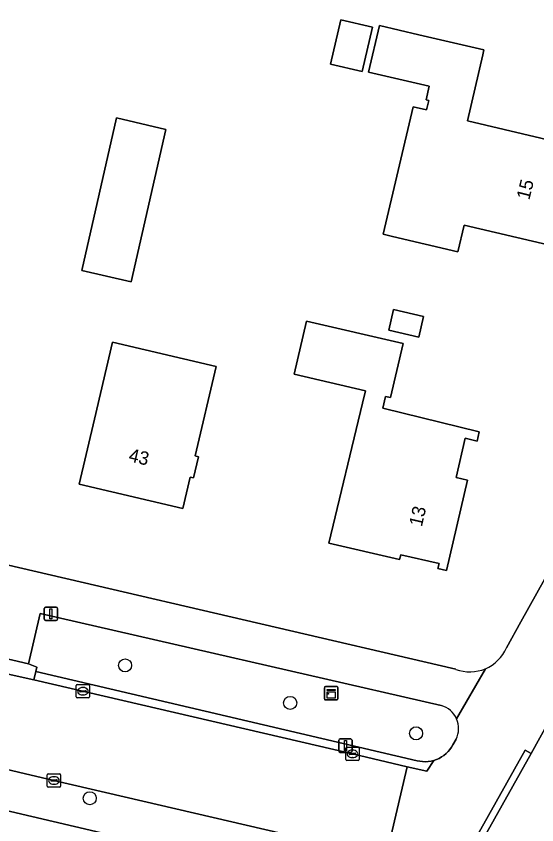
# Model space of a CAD drawing. Extents: x 162184 to 163154, y 385507 to 386516.
# Drawn here: x 162676 to 162714.9, y 385817.6 to 385878.1 of the extents above; entities that cross this region are included whole.
import ezdxf

# ---------------------------------------------------------------- set-up
doc = ezdxf.new("R2010")
doc.units = 0
for name, color, linetype in [('IMGEO_Boom', 7, 'Continuous'), ('IMGEO_Erf', 7, 'Continuous'), ('IMGEO_Groenvoorziening', 7, 'Continuous'), ('IMGEO_Kast', 7, 'Continuous'), ('IMGEO_Kolk', 7, 'Continuous'), ('IMGEO_Lichtmast', 7, 'Continuous'), ('IMGEO_Pand', 7, 'Continuous'), ('IMGEO_Pand_nummerreeks', 7, 'Continuous'), ('IMGEO_Rijbaan_lokaal_gesloten', 7, 'Continuous'), ('IMGEO_Rijbaan_lokaal_open', 7, 'Continuous'), ('IMGEO_Voetpad_open', 7, 'Continuous')]:
    doc.layers.add(name, color=color, linetype=linetype)

msp = doc.modelspace()

# ---------------------------------------------------------------- linework, layer by layer
at = {"layer": 'IMGEO_Boom'}
for centre in [(162684.138, 385829.495), (162696.472, 385826.683), (162705.885, 385824.409), (162681.497, 385819.557)]:
    msp.add_circle(centre, 0.489, dxfattribs=at)
at = {"layer": 'IMGEO_Erf'}
for points in [[(162712.63, 385830.81), (162713.717, 385832.744), (162744.181, 385887.395)], [(162519.391, 385873.302), (162708.853, 385829.198)], [(162699.173, 385813.033), (162656.753, 385822.985), (162635.665, 385827.646), (162589.44, 385838.573), (162506.371, 385857.936)]]:
    msp.add_lwpolyline(points, dxfattribs=at)
for points in [[(162700.268, 385877.786), (162702.634, 385877.23), (162701.854, 385873.912), (162699.488, 385874.468)], [(162702.328, 385873.874), (162703.148, 385877.361), (162706.091, 385876.669), (162710.958, 385875.524), (162710.873, 385875.164), (162709.722, 385870.212), (162717.936, 385868.279), (162715.987, 385860.439), (162715.65, 385860.518), (162715.751, 385860.945), (162709.467, 385862.423), (162708.998, 385860.431), (162704.131, 385861.576), (162703.419, 385861.743), (162705.663, 385871.279), (162706.663, 385871.044), (162706.826, 385871.736), (162706.625, 385871.783), (162706.866, 385872.807)], [(162683.495, 385870.443), (162687.177, 385869.58), (162684.599, 385858.177), (162680.917, 385859.04)], [(162706.438, 385855.587), (162706.082, 385854.046), (162703.848, 385854.563), (162704.204, 385856.104)], [(162697.698, 385855.245), (162704.907, 385853.577), (162703.969, 385849.523), (162703.601, 385849.608), (162703.4, 385848.74), (162710.598, 385846.961), (162710.439, 385846.276), (162709.56, 385846.48), (162708.879, 385843.541), (162709.717, 385843.347), (162708.15, 385836.586), (162707.515, 385836.733), (162707.601, 385837.107), (162704.732, 385837.772), (162704.65, 385837.421), (162699.363, 385838.647), (162701.885, 385849.114), (162702.106, 385850.035), (162696.778, 385851.268)], [(162683.191, 385853.672), (162690.933, 385851.859), (162689.365, 385845.16), (162689.626, 385845.099), (162689.254, 385843.513), (162689.002, 385843.572), (162688.451, 385841.221), (162680.701, 385843.036), (162681.841, 385847.905)]]:
    msp.add_lwpolyline(points, close=True, dxfattribs=at)
for centre, radius, start, end in [((162709.892, 385831.986), 2.98, 293.17602, 336.75072), ((162709.898, 385831.98), 2.972, 249.41666, 293.12135)]:
    msp.add_arc(centre, radius, start, end, dxfattribs=at)
at = {"layer": 'IMGEO_Groenvoorziening'}
for points in [[(162677.781, 385833.376), (162676.924, 385829.599), (162677.533, 385829.36), (162677.457, 385829.037), (162705.954, 385822.366), (162706.16, 385822.322), (162706.37, 385822.297), (162706.581, 385822.291), (162706.792, 385822.304), (162707, 385822.336), (162707.205, 385822.386), (162707.405, 385822.454), (162707.598, 385822.539), (162707.782, 385822.642), (162707.957, 385822.761), (162708.12, 385822.894), (162708.271, 385823.042), (162708.408, 385823.203), (162708.53, 385823.375), (162708.628, 385823.543), (162708.876, 385823.971)], [(162707.767, 385826.491), (162677.781, 385833.376)]]:
    msp.add_lwpolyline(points, dxfattribs=at)
for centre, radius, start, end in [((162707.278, 385824.774), 1.785, 23.67842, 74.10566), ((162707.275, 385824.77), 1.789, 333.46061, 23.75054)]:
    msp.add_arc(centre, radius, start, end, dxfattribs=at)
at = {"layer": 'IMGEO_Kast'}
for p, q in [((162699.031, 385826.983), (162699.031, 385827.824)), ((162699.031, 385827.824), (162699.031, 385826.983)), ((162699.106, 385827.908), (162699.947, 385827.908)), ((162699.947, 385827.908), (162699.106, 385827.908)), ((162700.031, 385827.833), (162700.031, 385826.992)), ((162700.031, 385826.992), (162700.031, 385827.833)), ((162699.956, 385826.908), (162699.115, 385826.908)), ((162699.115, 385826.908), (162699.956, 385826.908))]:
    msp.add_line(p, q, dxfattribs=at)
for points in [[(162699.226, 385827.698), (162699.826, 385827.698), (162699.826, 385827.613), (162699.226, 385827.613), (162699.226, 385827.698)], [(162699.226, 385827.523), (162699.826, 385827.523), (162699.826, 385827.034), (162699.226, 385827.034), (162699.226, 385827.523)]]:
    msp.add_lwpolyline(points, dxfattribs=at)
msp.add_circle((162699.31, 385827.372), 0.0377, dxfattribs=at)
for centre, start, end in [((162699.109, 385827.83), 92.4484, 184.28452), ((162699.109, 385827.83), 92.4484, 184.28452), ((162699.953, 385827.83), 2.4484, 94.28452), ((162699.953, 385827.83), 2.4484, 94.28452), ((162699.109, 385826.986), 182.4484, 274.28452), ((162699.109, 385826.986), 182.4484, 274.28452), ((162699.953, 385826.986), 272.4484, 4.28452), ((162699.953, 385826.986), 272.4484, 4.28452)]:
    msp.add_arc(centre, 0.0779, start, end, dxfattribs=at)
at = {"layer": 'IMGEO_Kolk'}
for p, q in [((162680.482, 385827.132), (162680.482, 385827.984)), ((162680.557, 385828.058), (162681.409, 385828.058)), ((162680.97, 385827.838), (162680.995, 385827.838)), ((162681.483, 385827.984), (162681.483, 385827.132)), ((162681.409, 385827.058), (162680.557, 385827.058)), ((162680.741, 385827.552), (162680.741, 385827.564)), ((162681.179, 385827.515), (162680.781, 385827.515)), ((162680.784, 385827.601), (162681.182, 385827.601)), ((162680.993, 385827.278), (162680.968, 385827.278)), ((162681.225, 385827.564), (162681.225, 385827.552)), ((162700.628, 385822.45), (162700.628, 385823.302)), ((162700.703, 385823.376), (162701.555, 385823.376)), ((162700.887, 385822.87), (162700.887, 385822.882)), ((162701.325, 385822.833), (162700.927, 385822.833)), ((162700.93, 385822.919), (162701.328, 385822.919)), ((162701.116, 385823.156), (162701.141, 385823.156)), ((162701.371, 385822.882), (162701.371, 385822.87)), ((162701.629, 385823.302), (162701.629, 385822.45)), ((162701.555, 385822.376), (162700.703, 385822.376)), ((162701.139, 385822.596), (162701.114, 385822.596)), ((162678.321, 385820.461), (162678.321, 385821.313)), ((162678.396, 385821.387), (162679.248, 385821.387)), ((162678.809, 385821.167), (162678.834, 385821.167)), ((162679.322, 385821.313), (162679.322, 385820.461)), ((162678.58, 385820.881), (162678.58, 385820.893)), ((162679.018, 385820.844), (162678.62, 385820.844)), ((162678.623, 385820.93), (162679.021, 385820.93)), ((162678.832, 385820.607), (162678.807, 385820.607)), ((162679.064, 385820.893), (162679.064, 385820.881)), ((162679.248, 385820.387), (162678.396, 385820.387))]:
    msp.add_line(p, q, dxfattribs=at)
for points in [[(162680.482, 385827.132), (162680.482, 385827.984)], [(162680.557, 385828.058), (162681.409, 385828.058)], [(162681.483, 385827.984), (162681.483, 385827.132)], [(162681.409, 385827.058), (162680.557, 385827.058)], [(162700.628, 385822.45), (162700.628, 385823.302)], [(162700.703, 385823.376), (162701.555, 385823.376)], [(162701.629, 385823.302), (162701.629, 385822.45)], [(162701.555, 385822.376), (162700.703, 385822.376)], [(162678.321, 385820.461), (162678.321, 385821.313)], [(162678.396, 385821.387), (162679.248, 385821.387)], [(162679.322, 385821.313), (162679.322, 385820.461)], [(162679.248, 385820.387), (162678.396, 385820.387)]]:
    msp.add_lwpolyline(points, dxfattribs=at)
for centre, radius, start, end in [((162680.559, 385827.982), 0.0765, 91.55205, 178.44795), ((162680.559, 385827.982), 0.0765, 91.55205, 178.44795), ((162681.407, 385827.982), 0.0765, 1.55205, 88.44795), ((162681.407, 385827.982), 0.0765, 1.55205, 88.44795), ((162680.559, 385827.134), 0.0765, 181.55205, 268.44795), ((162680.559, 385827.134), 0.0765, 181.55205, 268.44795), ((162680.781, 385827.561), 0.0403, 85.87752, 175.75265), ((162680.778, 385827.551), 0.0366, 178.93798, 274.71019), ((162681.182, 385827.558), 0.043, 264.86636, 352.45326), ((162681.186, 385827.563), 0.0386, 1.73085, 96.63898), ((162681.407, 385827.134), 0.0765, 271.55205, 358.44795), ((162681.407, 385827.134), 0.0765, 271.55205, 358.44795), ((162700.705, 385823.3), 0.0765, 91.55205, 178.44795), ((162700.705, 385823.3), 0.0765, 91.55205, 178.44795), ((162700.927, 385822.879), 0.0403, 85.87752, 175.75265), ((162700.924, 385822.869), 0.0366, 178.93798, 274.71019), ((162701.328, 385822.876), 0.043, 264.86636, 352.45326), ((162701.332, 385822.881), 0.0386, 1.73085, 96.63898), ((162701.553, 385823.3), 0.0765, 1.55205, 88.44795), ((162701.553, 385823.3), 0.0765, 1.55205, 88.44795), ((162700.705, 385822.452), 0.0765, 181.55205, 268.44795), ((162700.705, 385822.452), 0.0765, 181.55205, 268.44795), ((162701.553, 385822.452), 0.0765, 271.55205, 358.44795), ((162701.553, 385822.452), 0.0765, 271.55205, 358.44795), ((162678.398, 385821.311), 0.0765, 91.55205, 178.44795), ((162678.398, 385821.311), 0.0765, 91.55205, 178.44795), ((162679.246, 385821.311), 0.0765, 1.55205, 88.44795), ((162679.246, 385821.311), 0.0765, 1.55205, 88.44795), ((162678.398, 385820.463), 0.0765, 181.55205, 268.44795), ((162678.398, 385820.463), 0.0765, 181.55205, 268.44795), ((162678.62, 385820.89), 0.0403, 85.87752, 175.75265), ((162678.617, 385820.88), 0.0366, 178.93798, 274.71019), ((162679.021, 385820.887), 0.043, 264.86636, 352.45326), ((162679.025, 385820.892), 0.0386, 1.73085, 96.63898), ((162679.246, 385820.463), 0.0765, 271.55205, 358.44795), ((162679.246, 385820.463), 0.0765, 271.55205, 358.44795)]:
    msp.add_arc(centre, radius, start, end, dxfattribs=at)
for centre, major_axis, ratio, start_param, end_param in [((162680.969, 385827.558), (-0.387, 0.002), 0.722429, 4.712389, 7.853982), ((162680.994, 385827.558), (-0.39, 0.002), 0.717154, 1.570796, 4.712389), ((162701.115, 385822.876), (-0.387, 0.002), 0.722429, 4.712389, 7.853982), ((162701.14, 385822.876), (-0.39, 0.002), 0.717154, 1.570796, 4.712389), ((162678.808, 385820.887), (-0.387, 0.002), 0.722429, 4.712389, 7.853982), ((162678.833, 385820.887), (-0.39, 0.002), 0.717154, 1.570796, 4.712389)]:
    msp.add_ellipse(centre, major_axis=major_axis, ratio=ratio, start_param=start_param, end_param=end_param, dxfattribs=at)
at = {"layer": 'IMGEO_Lichtmast'}
for p, q in [((162678.099, 385832.943), (162678.099, 385833.743)), ((162678.099, 385833.743), (162678.099, 385832.943)), ((162678.199, 385833.843), (162678.989, 385833.843)), ((162678.989, 385833.843), (162678.199, 385833.843)), ((162679.089, 385833.743), (162679.089, 385832.943)), ((162679.089, 385832.943), (162679.089, 385833.743)), ((162678.989, 385832.843), (162678.199, 385832.843)), ((162678.199, 385832.843), (162678.989, 385832.843)), ((162700.108, 385823.089), (162700.108, 385823.889)), ((162700.108, 385823.889), (162700.108, 385823.089)), ((162700.208, 385823.989), (162700.998, 385823.989)), ((162700.998, 385823.989), (162700.208, 385823.989)), ((162701.098, 385823.889), (162701.098, 385823.089)), ((162701.098, 385823.089), (162701.098, 385823.889)), ((162700.998, 385822.989), (162700.208, 385822.989)), ((162700.208, 385822.989), (162700.998, 385822.989))]:
    msp.add_line(p, q, dxfattribs=at)
for points in [[(162678.519, 385833.718), (162678.669, 385833.718), (162678.669, 385832.968), (162678.519, 385832.968), (162678.519, 385833.718)], [(162700.528, 385823.864), (162700.678, 385823.864), (162700.678, 385823.114), (162700.528, 385823.114), (162700.528, 385823.864)]]:
    msp.add_lwpolyline(points, dxfattribs=at)
for centre, start, end in [((162678.199, 385833.743), 90, 180), ((162678.199, 385833.743), 90, 180), ((162678.989, 385833.743), 0, 90), ((162678.989, 385833.743), 360, 90), ((162678.199, 385832.943), 180, 270), ((162678.199, 385832.943), 180, 270), ((162678.989, 385832.943), 270, 0), ((162678.989, 385832.943), 270, 0), ((162700.208, 385823.889), 90, 180), ((162700.208, 385823.889), 90, 180), ((162700.998, 385823.889), 0, 90), ((162700.998, 385823.889), 360, 90), ((162700.208, 385823.089), 180, 270), ((162700.208, 385823.089), 180, 270), ((162700.998, 385823.089), 270, 0), ((162700.998, 385823.089), 270, 0)]:
    msp.add_arc(centre, 0.1, start, end, dxfattribs=at)
at = {"layer": 'IMGEO_Pand'}
for points in [[(162702.634, 385877.23), (162700.268, 385877.786), (162699.488, 385874.468), (162701.854, 385873.912)], [(162702.328, 385873.874), (162706.866, 385872.807), (162706.625, 385871.783), (162706.826, 385871.736), (162706.663, 385871.044), (162705.663, 385871.279), (162703.419, 385861.743), (162704.131, 385861.576), (162708.998, 385860.431), (162709.467, 385862.423), (162715.751, 385860.945), (162715.65, 385860.518), (162715.987, 385860.439), (162717.936, 385868.279), (162709.722, 385870.212), (162710.873, 385875.164), (162710.958, 385875.524), (162706.091, 385876.669), (162703.148, 385877.361)], [(162687.177, 385869.58), (162683.495, 385870.443), (162680.917, 385859.04), (162684.599, 385858.177)], [(162706.082, 385854.046), (162706.438, 385855.587), (162704.204, 385856.104), (162703.848, 385854.563)], [(162709.717, 385843.347), (162708.879, 385843.541), (162709.56, 385846.48), (162710.439, 385846.276), (162710.598, 385846.961), (162703.4, 385848.74), (162703.601, 385849.608), (162703.969, 385849.523), (162704.907, 385853.577), (162697.698, 385855.245), (162696.778, 385851.268), (162702.106, 385850.035), (162701.885, 385849.114), (162699.363, 385838.647), (162704.65, 385837.421), (162704.732, 385837.772), (162707.601, 385837.107), (162707.515, 385836.733), (162708.15, 385836.586)], [(162680.701, 385843.036), (162688.451, 385841.221), (162689.002, 385843.572), (162689.254, 385843.513), (162689.626, 385845.099), (162689.365, 385845.16), (162690.933, 385851.859), (162683.191, 385853.672), (162681.841, 385847.905)]]:
    msp.add_lwpolyline(points, close=True, dxfattribs=at)
at = {"layer": 'IMGEO_Rijbaan_lokaal_gesloten'}
msp.add_lwpolyline([(162716.672, 385826.877), (162714.474, 385822.91), (162706.034, 385807.841), (162705.689, 385807.218)], dxfattribs=at)
at = {"layer": 'IMGEO_Rijbaan_lokaal_open'}
msp.add_lwpolyline([(162624.031, 385833.683), (162636.751, 385830.699), (162639.694, 385830.036), (162646.109, 385828.534), (162658.771, 385825.593), (162659.662, 385825.372), (162668.217, 385823.379), (162678.821, 385820.888), (162699.841, 385815.996), (162703.057, 385815.242), (162703.623, 385815.109), (162705.223, 385821.912), (162701.129, 385822.875), (162677.312, 385828.42), (162673.806, 385829.193), (162673.535, 385829.253), (162657.219, 385833.101), (162648.695, 385835.082), (162647.825, 385835.298), (162632.362, 385838.888), (162625.804, 385840.416)], dxfattribs=at)
at = {"layer": 'IMGEO_Voetpad_open'}
for points in [[(162744.181, 385887.395), (162713.717, 385832.744), (162712.63, 385830.81)], [(162708.853, 385829.198), (162519.391, 385873.302)], [(162496.672, 385860.214), (162498.12, 385859.904), (162506.313, 385857.957), (162506.371, 385857.936), (162589.44, 385838.573), (162635.665, 385827.646), (162656.753, 385822.985), (162699.173, 385813.033)], [(162626.065, 385841.525), (162632.616, 385839.977), (162633.475, 385843.651), (162649.129, 385840.013), (162648.254, 385836.243), (162657.207, 385834.121), (162658.107, 385837.957), (162675.153, 385834.012), (162674.313, 385830.2), (162674.551, 385830.164), (162676.924, 385829.599), (162677.781, 385833.376), (162707.767, 385826.491)], [(162700.467, 385809.183), (162700.641, 385809.435), (162703.623, 385815.109), (162703.057, 385815.242), (162699.841, 385815.996), (162678.821, 385820.888), (162668.217, 385823.379), (162668.104, 385822.893), (162659.549, 385824.886), (162659.662, 385825.372), (162658.771, 385825.593), (162646.109, 385828.534), (162645.996, 385828.048), (162639.581, 385829.55), (162639.694, 385830.036), (162636.751, 385830.699), (162624.031, 385833.683), (162623.919, 385833.196), (162617.481, 385834.688), (162617.593, 385835.175), (162616.709, 385835.361), (162602.566, 385838.654)], [(162708.913, 385825.491), (162711.065, 385829.247)], [(162711.065, 385829.247), (162708.913, 385825.491)], [(162705.689, 385807.218), (162706.034, 385807.841), (162705.598, 385808.085), (162714.038, 385823.154), (162714.474, 385822.91), (162716.672, 385826.877)], [(162708.876, 385823.971), (162708.628, 385823.543), (162708.53, 385823.375), (162708.408, 385823.203), (162708.271, 385823.042), (162708.12, 385822.894), (162707.957, 385822.761), (162707.782, 385822.642), (162707.598, 385822.539), (162707.405, 385822.454), (162707.205, 385822.386), (162706.675, 385821.57), (162705.223, 385821.912), (162703.623, 385815.109), (162700.641, 385809.435), (162700.467, 385809.183), (162669.795, 385754.178), (162668.682, 385749.267)]]:
    msp.add_lwpolyline(points, dxfattribs=at)
for points in [[(162676.924, 385829.599), (162674.551, 385830.164), (162674.313, 385830.2), (162674.055, 385830.239), (162673.955, 385829.832), (162673.806, 385829.193), (162677.312, 385828.42), (162677.457, 385829.037), (162677.533, 385829.36)], [(162677.457, 385829.037), (162677.312, 385828.42), (162701.129, 385822.875), (162705.223, 385821.912), (162706.675, 385821.57), (162707.205, 385822.386), (162707, 385822.336), (162706.792, 385822.304), (162706.581, 385822.291), (162706.37, 385822.297), (162706.16, 385822.322), (162705.954, 385822.366)], [(162714.474, 385822.91), (162714.038, 385823.154), (162705.598, 385808.085), (162706.034, 385807.841)]]:
    msp.add_lwpolyline(points, close=True, dxfattribs=at)
for centre, radius, start, end in [((162709.892, 385831.986), 2.98, 293.17602, 336.75072), ((162709.898, 385831.98), 2.972, 249.41666, 293.12135), ((162707.278, 385824.774), 1.785, 23.67842, 74.10566), ((162707.275, 385824.77), 1.789, 333.46061, 23.75054)]:
    msp.add_arc(centre, radius, start, end, dxfattribs=at)

# ---------------------------------------------------------------- texts
at = {"layer": 'IMGEO_Pand_nummerreeks'}
for s, rotation, p in [('15', 76.03944, (162714.338, 385864.254)), ('43', 346.81924, (162684.345, 385844.771)), ('13', 76.95093, (162706.312, 385839.819))]:
    msp.add_text(s, height=1, rotation=rotation, dxfattribs=at).set_placement(p)

doc.saveas('drawing.dxf')
